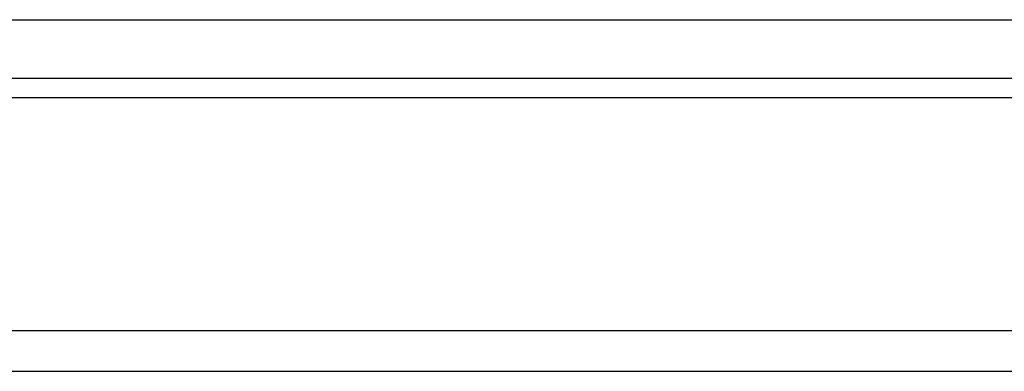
# Model space of a CAD drawing. Header units: centimetres. Extents: x 8435 to 34224, y 15581 to 23928.
# Tile 917 of 1056: x 14697.94 to 14708.02, y 23924.57 to 23928.17. Entities that reach past the tile are written whole.
import ezdxf

# ---------------------------------------------------------------- set-up
doc = ezdxf.new("R2010")
doc.units = ezdxf.units.CM
doc.header["$LTSCALE"] = 0.2

# ---------------------------------------------------------------- blocks, each defined once
blk = doc.blocks.new('A$C992146fe')
at = {"linetype": 'Continuous'}
for p, q in [((520.285, 405.959), (656.775, 405.959)), ((588.63, 404.359), (511.581, 404.359)), ((506.139, 399.601), (630.378, 399.601)), ((504.761, 398.764), (630.516, 398.764))]:
    blk.add_line(p, q, dxfattribs=at)
blk.add_open_spline([(588.63, 404.759), (561.944, 404.759), (535.258, 404.759), (508.572, 404.759)], degree=3, dxfattribs=at)

msp = doc.modelspace()

# ---------------------------------------------------------------- block references
at = {"xscale": 0.5, "yscale": 0.5, "zscale": 0.5}
msp.add_blockref('A$C992146fe', (14428.301, 23725.188), dxfattribs=at)

doc.saveas('drawing.dxf')
